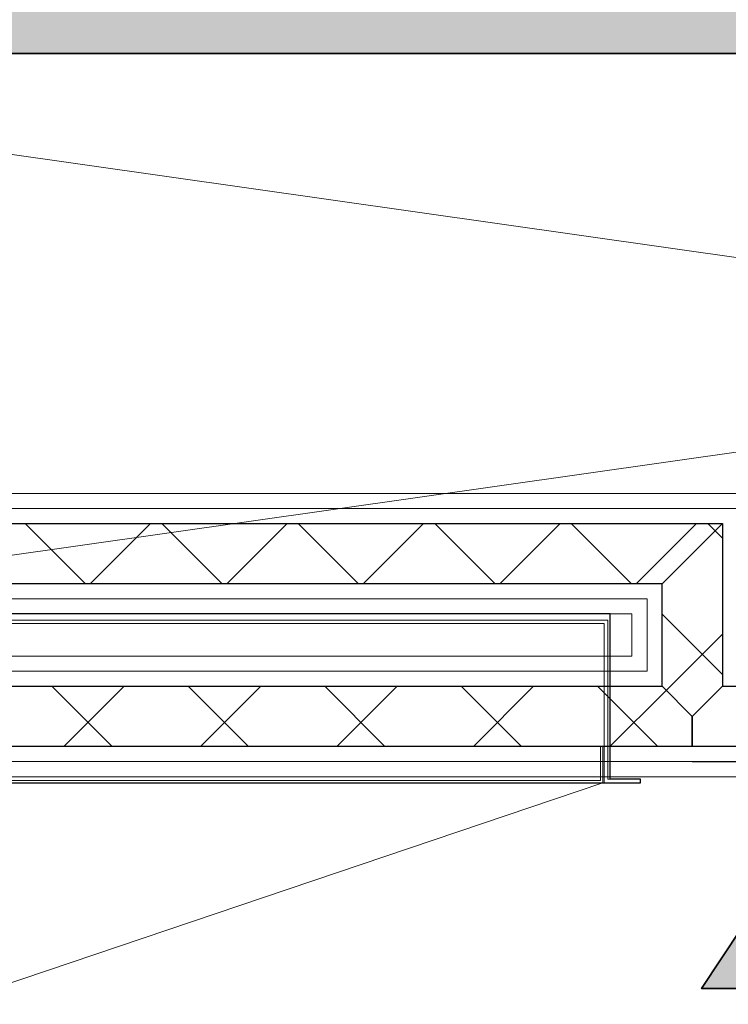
# Model space of a CAD drawing. Header units: millimetres. Extents: x -526411 to -400573, y 47353 to 130199.
# Tile 388 of 543: x -474167 to -473580, y 109118 to 109935. Entities that reach past the tile are written whole.
import ezdxf

# ---------------------------------------------------------------- set-up
doc = ezdxf.new("R2010")
doc.units = ezdxf.units.MM
doc.linetypes.add('IMPORT-AI-Linetype-8 _3_', pattern=[84.433218, 56.288812, -28.144406])
doc.linetypes.add('IMPORT-AI-Linetype-9 _2_', pattern=[84.433218, 56.288812, -28.144406])
for name, color, linetype, lineweight in [('01_ALGEMEEN', 7, 'Continuous', 18), ('20_VERZAMELLAAG_BOVENBOUW', 7, 'Continuous', 18), ('22_BINNENWANDEN', 7, 'Continuous', 18), ('34_BALUSTRADES', 7, 'Continuous', 18), ('65_BRANDWEERSYMBOLEN', 7, 'Continuous', 18), ('HATCH_REACTORS', 7, 'Continuous', 18), ('m-pg-03_AI_dwg', 8, 'Continuous', 18)]:
    doc.layers.add(name, color=color, linetype=linetype, lineweight=lineweight)

# ---------------------------------------------------------------- blocks, each defined once
blk = doc.blocks.new('m-pg-03_AI_dwg_block 1333-640301-3e Verdieping - Percelen telling LI')
at = {"layer": '01_ALGEMEEN', "color": 53, "lineweight": 35}
blk.add_line((-239.667, 1100.056), (-406.912, 1100.056), dxfattribs=at)
blk = doc.blocks.new('m-pg-03_AI_dwg_block 1334-640302-3e Verdieping - Percelen telling LI')
at = {"layer": '01_ALGEMEEN'}
blk.add_hatch(color=10, dxfattribs=at).paths.add_polyline_path([(-239.667, 1100.056), (-239.666, 1110.865), (-406.912, 1110.865), (-406.912, 1100.057), (-346.75, 1100.057)], flags=0)
at = {"layer": '01_ALGEMEEN', "color": 133, "flags": 128}
blk.add_lwpolyline([(-239.666, 1110.863), (-239.666, 1100.056), (-406.912, 1100.056), (-406.912, 1110.865), (-239.666, 1110.865)], dxfattribs=at)
blk = doc.blocks.new('m-pg-03_AI_dwg_block 1335-640303-3e Verdieping - Percelen telling LI')
at = {"layer": '01_ALGEMEEN', "color": 133}
blk.add_line((-239.667, 1100.056), (-406.912, 1100.056), dxfattribs=at)
blk = doc.blocks.new('m-pg-03_AI_dwg_block 2-641149-3e Verdieping - Percelen telling LI')
for name in ['m-pg-03_AI_dwg_block 1333-640301-3e Verdieping - Percelen telling LI', 'm-pg-03_AI_dwg_block 1334-640302-3e Verdieping - Percelen telling LI', 'm-pg-03_AI_dwg_block 1335-640303-3e Verdieping - Percelen telling LI']:
    blk.add_blockref(name, (0, 0))
blk = doc.blocks.new('m-pg-03_AI_dwg_block 3079-642048-3e Verdieping - Percelen telling LI')
at = {"layer": '01_ALGEMEEN', "color": 213, "lineweight": 13}
blk.add_line((-244.17, 1100.056), (-402.409, 1077.542), dxfattribs=at)
blk = doc.blocks.new('m-pg-03_AI_dwg_block 3080-642049-3e Verdieping - Percelen telling LI')
at = {"layer": '01_ALGEMEEN', "color": 213, "lineweight": 13}
blk.add_line((-402.409, 1100.057), (-244.17, 1077.54), dxfattribs=at)
blk = doc.blocks.new('m-pg-03_AI_dwg_block 4632-643601-3e Verdieping - Percelen telling LI')
at = {"layer": '01_ALGEMEEN', "color": 253, "lineweight": 25}
blk.add_line((-390.548, 1072.813), (-390.249, 1072.813), dxfattribs=at)
at = {"layer": '01_ALGEMEEN', "color": 133}
blk.add_line((-390.548, 1072.813), (-390.249, 1072.813), dxfattribs=at)
at = {"layer": '01_ALGEMEEN', "color": 253, "lineweight": 25, "flags": 128}
for points in [[(-353.561, 1073.038), (-353.561, 1079.117), (-393.279, 1079.117), (-393.279, 1073.038), (-393.279, 1072.948), (-394.404, 1072.948), (-394.404, 1072.813), (-390.548, 1072.813)], [(-390.249, 1072.813), (-352.435, 1072.813), (-352.435, 1072.948), (-353.561, 1072.948), (-353.561, 1073.038)]]:
    blk.add_lwpolyline(points, dxfattribs=at)
at = {"layer": '01_ALGEMEEN', "color": 133, "flags": 128}
for points in [[(-353.561, 1073.038), (-353.561, 1079.117), (-393.279, 1079.117), (-393.279, 1073.038), (-393.279, 1072.948), (-394.404, 1072.948), (-394.404, 1072.813), (-390.548, 1072.813)], [(-390.249, 1072.813), (-352.435, 1072.813), (-352.435, 1072.948), (-353.561, 1072.948), (-353.561, 1073.038)]]:
    blk.add_lwpolyline(points, dxfattribs=at)
blk = doc.blocks.new('m-pg-03_AI_dwg_block 4634-643603-3e Verdieping - Percelen telling LI')
at = {"layer": '01_ALGEMEEN', "color": 213, "lineweight": 13, "flags": 128}
blk.add_lwpolyline([(-353.786, 1072.948), (-353.786, 1072.813), (-352.435, 1072.813), (-352.435, 1072.948), (-353.651, 1072.948), (-353.651, 1078.892), (-393.188, 1078.892), (-393.188, 1072.948), (-394.404, 1072.948)], dxfattribs=at)
blk = doc.blocks.new('m-pg-03_AI_dwg_block 4635-643604-3e Verdieping - Percelen telling LI')
at = {"layer": '01_ALGEMEEN', "color": 213, "lineweight": 13, "flags": 128}
blk.add_lwpolyline([(-394.404, 1072.948), (-394.404, 1072.813), (-393.053, 1072.813), (-393.053, 1078.757), (-353.786, 1078.757), (-353.786, 1072.813), (-352.435, 1072.813), (-352.435, 1072.948), (-353.651, 1072.948)], dxfattribs=at)
blk = doc.blocks.new('m-pg-03_AI_dwg_block 4636-643605-3e Verdieping - Percelen telling LI')
at = {"layer": '01_ALGEMEEN', "color": 9, "lineweight": 9}
blk.add_line((-353.921, 1074.164), (-392.918, 1074.164), dxfattribs=at)
blk = doc.blocks.new('m-pg-03_AI_dwg_block 4637-643606-3e Verdieping - Percelen telling LI')
at = {"layer": '01_ALGEMEEN', "color": 213, "linetype": 'IMPORT-AI-Linetype-8 _3_', "lineweight": 13}
for p, q in [((-393.008, 1072.813), (-392.738, 1069.502)), ((-392.157, 1065.123), (-390.942, 1060.256))]:
    blk.add_line(p, q, dxfattribs=at)
at = {"layer": '01_ALGEMEEN', "color": 213, "linetype": 'IMPORT-AI-Linetype-9 _2_', "lineweight": 13}
blk.add_line((-390.942, 1060.256), (-353.831, 1072.813), dxfattribs=at)
at = {"layer": '01_ALGEMEEN', "color": 213, "linetype": 'IMPORT-AI-Linetype-8 _3_', "lineweight": 13, "flags": 128}
blk.add_lwpolyline([(-392.738, 1069.502), (-392.488, 1066.45), (-392.157, 1065.123)], dxfattribs=at)
blk = doc.blocks.new('m-pg-03_AI_dwg_block 7625-646594-3e Verdieping - Percelen telling LI')
at = {"layer": 'HATCH_REACTORS', "color": 253, "lineweight": 25}
blk.add_line((-350.499, 1074.164), (-350.499, 1075.289), dxfattribs=at)
blk = doc.blocks.new('m-pg-03_AI_dwg_block 7626-646595-3e Verdieping - Percelen telling LI')
at = {"layer": 'HATCH_REACTORS', "color": 253, "lineweight": 25}
blk.add_line((-350.499, 1075.289), (-349.373, 1076.415), dxfattribs=at)
blk = doc.blocks.new('m-pg-03_AI_dwg_block 7627-646596-3e Verdieping - Percelen telling LI')
at = {"layer": 'HATCH_REACTORS', "color": 253, "lineweight": 25}
blk.add_line((-349.373, 1076.415), (-243.044, 1076.415), dxfattribs=at)
blk = doc.blocks.new('m-pg-03_AI_dwg_block 7629-646598-3e Verdieping - Percelen telling LI')
at = {"layer": 'HATCH_REACTORS', "color": 253, "lineweight": 25}
blk.add_line((-240.792, 1074.163), (-350.499, 1074.163), dxfattribs=at)
blk = doc.blocks.new('m-pg-03_AI_dwg_block 7631-646600-3e Verdieping - Percelen telling LI')
at = {"layer": 'HATCH_REACTORS', "color": 253, "lineweight": 25}
blk.add_line((-403.411, 1076.415), (-351.625, 1076.415), dxfattribs=at)
blk = doc.blocks.new('m-pg-03_AI_dwg_block 7632-646601-3e Verdieping - Percelen telling LI')
at = {"layer": 'HATCH_REACTORS', "color": 253, "lineweight": 25}
blk.add_line((-351.625, 1076.415), (-350.499, 1075.289), dxfattribs=at)
blk = doc.blocks.new('m-pg-03_AI_dwg_block 7633-646602-3e Verdieping - Percelen telling LI')
at = {"layer": 'HATCH_REACTORS', "color": 253, "lineweight": 25}
blk.add_line((-350.499, 1075.289), (-350.499, 1074.164), dxfattribs=at)
blk = doc.blocks.new('m-pg-03_AI_dwg_block 7634-646603-3e Verdieping - Percelen telling LI')
at = {"layer": 'HATCH_REACTORS', "color": 253, "lineweight": 25}
blk.add_line((-350.499, 1074.164), (-405.662, 1074.164), dxfattribs=at)
blk = doc.blocks.new('m-pg-03_AI_dwg_block 7675-646644-3e Verdieping - Percelen telling LI')
at = {"layer": 'HATCH_REACTORS', "color": 253, "lineweight": 25}
blk.add_line((-349.373, 1076.415), (-350.499, 1075.289), dxfattribs=at)
blk = doc.blocks.new('m-pg-03_AI_dwg_block 7676-646645-3e Verdieping - Percelen telling LI')
at = {"layer": 'HATCH_REACTORS', "color": 253, "lineweight": 25}
blk.add_line((-350.499, 1075.289), (-351.625, 1076.415), dxfattribs=at)
blk = doc.blocks.new('m-pg-03_AI_dwg_block 7677-646646-3e Verdieping - Percelen telling LI')
at = {"layer": 'HATCH_REACTORS', "color": 253, "lineweight": 25}
blk.add_line((-351.625, 1076.415), (-351.625, 1080.243), dxfattribs=at)
blk = doc.blocks.new('m-pg-03_AI_dwg_block 7678-646647-3e Verdieping - Percelen telling LI')
at = {"layer": 'HATCH_REACTORS', "color": 253, "lineweight": 25}
blk.add_line((-351.625, 1080.243), (-349.373, 1082.495), dxfattribs=at)
blk = doc.blocks.new('m-pg-03_AI_dwg_block 7679-646648-3e Verdieping - Percelen telling LI')
at = {"layer": 'HATCH_REACTORS', "color": 253, "lineweight": 25}
blk.add_line((-349.373, 1082.495), (-349.373, 1076.415), dxfattribs=at)
blk = doc.blocks.new('m-pg-03_AI_dwg_block 7680-646649-3e Verdieping - Percelen telling LI')
at = {"layer": 'HATCH_REACTORS', "color": 253, "lineweight": 25}
blk.add_line((-349.373, 1082.495), (-351.625, 1080.243), dxfattribs=at)
blk = doc.blocks.new('m-pg-03_AI_dwg_block 7681-646650-3e Verdieping - Percelen telling LI')
at = {"layer": 'HATCH_REACTORS', "color": 253, "lineweight": 25}
blk.add_line((-351.625, 1080.243), (-403.411, 1080.243), dxfattribs=at)
blk = doc.blocks.new('m-pg-03_AI_dwg_block 7684-646653-3e Verdieping - Percelen telling LI')
at = {"layer": 'HATCH_REACTORS', "color": 253, "lineweight": 25}
blk.add_line((-403.411, 1082.495), (-349.373, 1082.495), dxfattribs=at)
blk = doc.blocks.new('m-pg-03_AI_dwg_block 8013-646981-3e Verdieping - Percelen telling LI')
at = {"layer": '65_BRANDWEERSYMBOLEN', "color": 53, "lineweight": 35, "flags": 128}
blk.add_lwpolyline([(-344.917, 1073.038), (-350.152, 1065.122), (-339.68, 1065.122)], close=True, dxfattribs=at)
blk = doc.blocks.new('m-pg-03_AI_dwg_block 8014-646982-3e Verdieping - Percelen telling LI')
at = {"layer": '65_BRANDWEERSYMBOLEN'}
blk.add_hatch(color=10, dxfattribs=at).paths.add_polyline_path([(-339.68, 1065.122), (-344.917, 1073.038), (-350.152, 1065.122), (-346.75, 1065.122)], flags=0)
at = {"layer": '65_BRANDWEERSYMBOLEN', "color": 133, "flags": 128}
blk.add_lwpolyline([(-344.917, 1073.038), (-350.152, 1065.122), (-339.68, 1065.122)], close=True, dxfattribs=at)
blk = doc.blocks.new('m-pg-03_AI_dwg_block 8012-646983-3e Verdieping - Percelen telling LI')
for name in ['m-pg-03_AI_dwg_block 8013-646981-3e Verdieping - Percelen telling LI', 'm-pg-03_AI_dwg_block 8014-646982-3e Verdieping - Percelen telling LI']:
    blk.add_blockref(name, (0, 0))
blk = doc.blocks.new('m-pg-03_AI_dwg_block 8248-647217-3e Verdieping - Percelen telling LI')
at = {"layer": '22_BINNENWANDEN', "color": 9, "lineweight": 9}
blk.add_line((-350.499, 1073.601), (-240.23, 1073.601), dxfattribs=at)
blk = doc.blocks.new('m-pg-03_AI_dwg_block 8249-647218-3e Verdieping - Percelen telling LI')
at = {"layer": '22_BINNENWANDEN', "color": 9, "lineweight": 9}
blk.add_line((-239.667, 1073.037), (-350.499, 1073.037), dxfattribs=at)
blk = doc.blocks.new('m-pg-03_AI_dwg_block 8251-647220-3e Verdieping - Percelen telling LI')
at = {"layer": '22_BINNENWANDEN', "color": 9, "lineweight": 9}
blk.add_line((-243.044, 1076.415), (-349.373, 1076.415), dxfattribs=at)
blk = doc.blocks.new('m-pg-03_AI_dwg_block 8252-647221-3e Verdieping - Percelen telling LI')
at = {"layer": '22_BINNENWANDEN', "color": 9, "lineweight": 9}
blk.add_line((-350.499, 1074.164), (-240.792, 1074.164), dxfattribs=at)
blk = doc.blocks.new('m-pg-03_AI_dwg_block 8253-647222-3e Verdieping - Percelen telling LI')
at = {"layer": '22_BINNENWANDEN', "color": 9, "lineweight": 9}
blk.add_line((-240.23, 1073.6), (-350.499, 1073.6), dxfattribs=at)
blk = doc.blocks.new('m-pg-03_AI_dwg_block 8254-647223-3e Verdieping - Percelen telling LI')
at = {"layer": '22_BINNENWANDEN', "color": 9, "lineweight": 9}
blk.add_line((-402.285, 1077.541), (-352.751, 1077.541), dxfattribs=at)
blk = doc.blocks.new('m-pg-03_AI_dwg_block 8255-647224-3e Verdieping - Percelen telling LI')
at = {"layer": '22_BINNENWANDEN', "color": 9, "lineweight": 9}
blk.add_line((-352.188, 1076.978), (-402.848, 1076.978), dxfattribs=at)
blk = doc.blocks.new('m-pg-03_AI_dwg_block 8256-647225-3e Verdieping - Percelen telling LI')
at = {"layer": '22_BINNENWANDEN', "color": 9, "lineweight": 9}
blk.add_line((-406.225, 1073.601), (-350.499, 1073.601), dxfattribs=at)
blk = doc.blocks.new('m-pg-03_AI_dwg_block 8257-647226-3e Verdieping - Percelen telling LI')
at = {"layer": '22_BINNENWANDEN', "color": 9, "lineweight": 9}
blk.add_line((-350.499, 1073.038), (-406.788, 1073.038), dxfattribs=at)
blk = doc.blocks.new('m-pg-03_AI_dwg_block 8258-647227-3e Verdieping - Percelen telling LI')
at = {"layer": '22_BINNENWANDEN', "color": 9, "lineweight": 9}
blk.add_line((-402.848, 1076.978), (-352.188, 1076.978), dxfattribs=at)
blk = doc.blocks.new('m-pg-03_AI_dwg_block 8259-647228-3e Verdieping - Percelen telling LI')
at = {"layer": '22_BINNENWANDEN', "color": 9, "lineweight": 9}
blk.add_line((-351.625, 1076.415), (-403.411, 1076.415), dxfattribs=at)
blk = doc.blocks.new('m-pg-03_AI_dwg_block 8260-647229-3e Verdieping - Percelen telling LI')
at = {"layer": '22_BINNENWANDEN', "color": 9, "lineweight": 9}
blk.add_line((-405.662, 1074.164), (-350.499, 1074.164), dxfattribs=at)
blk = doc.blocks.new('m-pg-03_AI_dwg_block 8261-647230-3e Verdieping - Percelen telling LI')
at = {"layer": '22_BINNENWANDEN', "color": 9, "lineweight": 9}
blk.add_line((-350.499, 1073.601), (-406.225, 1073.601), dxfattribs=at)
blk = doc.blocks.new('m-pg-03_AI_dwg_block 8410-647379-3e Verdieping - Percelen telling LI')
at = {"layer": '22_BINNENWANDEN', "color": 9, "lineweight": 9}
blk.add_line((-352.751, 1077.541), (-352.751, 1079.117), dxfattribs=at)
blk = doc.blocks.new('m-pg-03_AI_dwg_block 8411-647380-3e Verdieping - Percelen telling LI')
at = {"layer": '22_BINNENWANDEN', "color": 9, "lineweight": 9}
blk.add_line((-352.188, 1079.68), (-352.188, 1076.978), dxfattribs=at)
blk = doc.blocks.new('m-pg-03_AI_dwg_block 8414-647383-3e Verdieping - Percelen telling LI')
at = {"layer": '22_BINNENWANDEN', "color": 9, "lineweight": 9}
blk.add_line((-352.188, 1076.978), (-352.188, 1079.68), dxfattribs=at)
blk = doc.blocks.new('m-pg-03_AI_dwg_block 8415-647384-3e Verdieping - Percelen telling LI')
at = {"layer": '22_BINNENWANDEN', "color": 9, "lineweight": 9}
blk.add_line((-351.625, 1080.243), (-351.625, 1076.415), dxfattribs=at)
blk = doc.blocks.new('m-pg-03_AI_dwg_block 8416-647385-3e Verdieping - Percelen telling LI')
at = {"layer": '22_BINNENWANDEN', "color": 9, "lineweight": 9}
blk.add_line((-349.373, 1076.415), (-349.373, 1082.495), dxfattribs=at)
blk = doc.blocks.new('m-pg-03_AI_dwg_block 8418-647387-3e Verdieping - Percelen telling LI')
at = {"layer": '22_BINNENWANDEN', "color": 9, "lineweight": 9}
blk.add_line((-352.751, 1079.117), (-402.285, 1079.117), dxfattribs=at)
blk = doc.blocks.new('m-pg-03_AI_dwg_block 8419-647388-3e Verdieping - Percelen telling LI')
at = {"layer": '22_BINNENWANDEN', "color": 9, "lineweight": 9}
blk.add_line((-402.848, 1079.68), (-352.188, 1079.68), dxfattribs=at)
blk = doc.blocks.new('m-pg-03_AI_dwg_block 8420-647389-3e Verdieping - Percelen telling LI')
at = {"layer": '22_BINNENWANDEN', "color": 9, "lineweight": 9}
blk.add_line((-348.81, 1083.057), (-402.848, 1083.057), dxfattribs=at)
blk = doc.blocks.new('m-pg-03_AI_dwg_block 8421-647390-3e Verdieping - Percelen telling LI')
at = {"layer": '22_BINNENWANDEN', "color": 9, "lineweight": 9}
blk.add_line((-402.285, 1083.62), (-348.248, 1083.62), dxfattribs=at)
blk = doc.blocks.new('m-pg-03_AI_dwg_block 8422-647391-3e Verdieping - Percelen telling LI')
at = {"layer": '22_BINNENWANDEN', "color": 9, "lineweight": 9}
blk.add_line((-352.188, 1079.68), (-402.848, 1079.68), dxfattribs=at)
blk = doc.blocks.new('m-pg-03_AI_dwg_block 8423-647392-3e Verdieping - Percelen telling LI')
at = {"layer": '22_BINNENWANDEN', "color": 9, "lineweight": 9}
blk.add_line((-403.411, 1080.243), (-351.625, 1080.243), dxfattribs=at)
blk = doc.blocks.new('m-pg-03_AI_dwg_block 8424-647393-3e Verdieping - Percelen telling LI')
at = {"layer": '22_BINNENWANDEN', "color": 9, "lineweight": 9}
blk.add_line((-349.373, 1082.495), (-403.411, 1082.495), dxfattribs=at)
blk = doc.blocks.new('m-pg-03_AI_dwg_block 8425-647394-3e Verdieping - Percelen telling LI')
at = {"layer": '22_BINNENWANDEN', "color": 9, "lineweight": 9}
blk.add_line((-402.848, 1083.057), (-348.81, 1083.057), dxfattribs=at)
blk = doc.blocks.new('m-pg-03_AI_dwg_block 8485-647454-3e Verdieping - Percelen telling LI')
at = {"layer": '20_VERZAMELLAAG_BOVENBOUW', "color": 9, "lineweight": 9}
blk.add_line((-349.373, 1076.415), (-243.044, 1076.415), dxfattribs=at)
blk = doc.blocks.new('m-pg-03_AI_dwg_block 8486-647455-3e Verdieping - Percelen telling LI')
at = {"layer": '20_VERZAMELLAAG_BOVENBOUW', "color": 9, "lineweight": 9}
blk.add_line((-240.792, 1074.163), (-350.499, 1074.163), dxfattribs=at)
blk = doc.blocks.new('m-pg-03_AI_dwg_block 8493-647462-3e Verdieping - Percelen telling LI')
at = {"layer": '20_VERZAMELLAAG_BOVENBOUW', "color": 253, "lineweight": 25}
blk.add_line((-373.954, 1074.164), (-371.703, 1076.415), dxfattribs=at)
blk = doc.blocks.new('m-pg-03_AI_dwg_block 8494-647463-3e Verdieping - Percelen telling LI')
at = {"layer": '20_VERZAMELLAAG_BOVENBOUW', "color": 253, "lineweight": 25}
blk.add_line((-368.86, 1074.164), (-366.608, 1076.415), dxfattribs=at)
blk = doc.blocks.new('m-pg-03_AI_dwg_block 8495-647464-3e Verdieping - Percelen telling LI')
at = {"layer": '20_VERZAMELLAAG_BOVENBOUW', "color": 253, "lineweight": 25}
blk.add_line((-363.765, 1074.164), (-361.513, 1076.415), dxfattribs=at)
blk = doc.blocks.new('m-pg-03_AI_dwg_block 8496-647465-3e Verdieping - Percelen telling LI')
at = {"layer": '20_VERZAMELLAAG_BOVENBOUW', "color": 253, "lineweight": 25}
blk.add_line((-358.67, 1074.164), (-356.419, 1076.415), dxfattribs=at)
blk = doc.blocks.new('m-pg-03_AI_dwg_block 8497-647466-3e Verdieping - Percelen telling LI')
at = {"layer": '20_VERZAMELLAAG_BOVENBOUW', "color": 253, "lineweight": 25}
blk.add_line((-353.576, 1074.164), (-351.475, 1076.265), dxfattribs=at)
blk = doc.blocks.new('m-pg-03_AI_dwg_block 8504-647473-3e Verdieping - Percelen telling LI')
at = {"layer": '20_VERZAMELLAAG_BOVENBOUW', "color": 253, "lineweight": 25}
blk.add_line((-372.157, 1074.164), (-374.409, 1076.415), dxfattribs=at)
blk = doc.blocks.new('m-pg-03_AI_dwg_block 8505-647474-3e Verdieping - Percelen telling LI')
at = {"layer": '20_VERZAMELLAAG_BOVENBOUW', "color": 253, "lineweight": 25}
blk.add_line((-367.062, 1074.164), (-369.314, 1076.415), dxfattribs=at)
blk = doc.blocks.new('m-pg-03_AI_dwg_block 8506-647475-3e Verdieping - Percelen telling LI')
at = {"layer": '20_VERZAMELLAAG_BOVENBOUW', "color": 253, "lineweight": 25}
blk.add_line((-361.968, 1074.164), (-364.219, 1076.415), dxfattribs=at)
blk = doc.blocks.new('m-pg-03_AI_dwg_block 8507-647476-3e Verdieping - Percelen telling LI')
at = {"layer": '20_VERZAMELLAAG_BOVENBOUW', "color": 253, "lineweight": 25}
blk.add_line((-356.873, 1074.164), (-359.125, 1076.415), dxfattribs=at)
blk = doc.blocks.new('m-pg-03_AI_dwg_block 8508-647477-3e Verdieping - Percelen telling LI')
at = {"layer": '20_VERZAMELLAAG_BOVENBOUW', "color": 253, "lineweight": 25}
blk.add_line((-351.778, 1074.164), (-354.03, 1076.415), dxfattribs=at)
blk = doc.blocks.new('m-pg-03_AI_dwg_block 8509-647478-3e Verdieping - Percelen telling LI')
at = {"layer": '20_VERZAMELLAAG_BOVENBOUW', "color": 9, "lineweight": 9}
blk.add_line((-403.411, 1076.415), (-351.625, 1076.415), dxfattribs=at)
blk = doc.blocks.new('m-pg-03_AI_dwg_block 8510-647479-3e Verdieping - Percelen telling LI')
at = {"layer": '20_VERZAMELLAAG_BOVENBOUW', "color": 9, "lineweight": 9}
blk.add_line((-350.499, 1074.164), (-405.662, 1074.164), dxfattribs=at)
blk = doc.blocks.new('m-pg-03_AI_dwg_block 8653-647622-3e Verdieping - Percelen telling LI')
at = {"layer": '20_VERZAMELLAAG_BOVENBOUW', "color": 253, "lineweight": 25}
blk.add_line((-351.474, 1076.265), (-349.373, 1078.366), dxfattribs=at)
blk = doc.blocks.new('m-pg-03_AI_dwg_block 8654-647623-3e Verdieping - Percelen telling LI')
at = {"layer": '20_VERZAMELLAAG_BOVENBOUW', "color": 253, "lineweight": 25}
blk.add_line((-349.373, 1076.853), (-351.625, 1079.105), dxfattribs=at)
blk = doc.blocks.new('m-pg-03_AI_dwg_block 8655-647624-3e Verdieping - Percelen telling LI')
at = {"layer": '20_VERZAMELLAAG_BOVENBOUW', "color": 253, "lineweight": 25}
blk.add_line((-349.373, 1081.948), (-349.647, 1082.221), dxfattribs=at)
blk = doc.blocks.new('m-pg-03_AI_dwg_block 8656-647625-3e Verdieping - Percelen telling LI')
at = {"layer": '20_VERZAMELLAAG_BOVENBOUW', "color": 9, "lineweight": 9}
blk.add_line((-351.625, 1076.415), (-351.625, 1080.243), dxfattribs=at)
blk = doc.blocks.new('m-pg-03_AI_dwg_block 8657-647626-3e Verdieping - Percelen telling LI')
at = {"layer": '20_VERZAMELLAAG_BOVENBOUW', "color": 9, "lineweight": 9}
blk.add_line((-349.373, 1082.495), (-349.373, 1076.415), dxfattribs=at)
blk = doc.blocks.new('m-pg-03_AI_dwg_block 8664-647633-3e Verdieping - Percelen telling LI')
at = {"layer": '20_VERZAMELLAAG_BOVENBOUW', "color": 253, "lineweight": 25}
blk.add_line((-372.969, 1080.243), (-370.718, 1082.495), dxfattribs=at)
blk = doc.blocks.new('m-pg-03_AI_dwg_block 8665-647634-3e Verdieping - Percelen telling LI')
at = {"layer": '20_VERZAMELLAAG_BOVENBOUW', "color": 253, "lineweight": 25}
blk.add_line((-367.875, 1080.243), (-365.623, 1082.495), dxfattribs=at)
blk = doc.blocks.new('m-pg-03_AI_dwg_block 8666-647635-3e Verdieping - Percelen telling LI')
at = {"layer": '20_VERZAMELLAAG_BOVENBOUW', "color": 253, "lineweight": 25}
blk.add_line((-362.78, 1080.243), (-360.528, 1082.495), dxfattribs=at)
blk = doc.blocks.new('m-pg-03_AI_dwg_block 8667-647636-3e Verdieping - Percelen telling LI')
at = {"layer": '20_VERZAMELLAAG_BOVENBOUW', "color": 253, "lineweight": 25}
blk.add_line((-357.685, 1080.243), (-355.434, 1082.495), dxfattribs=at)
blk = doc.blocks.new('m-pg-03_AI_dwg_block 8668-647637-3e Verdieping - Percelen telling LI')
at = {"layer": '20_VERZAMELLAAG_BOVENBOUW', "color": 253, "lineweight": 25}
blk.add_line((-352.591, 1080.243), (-350.339, 1082.495), dxfattribs=at)
blk = doc.blocks.new('m-pg-03_AI_dwg_block 8674-647643-3e Verdieping - Percelen telling LI')
at = {"layer": '20_VERZAMELLAAG_BOVENBOUW', "color": 253, "lineweight": 25}
blk.add_line((-373.142, 1080.243), (-375.394, 1082.495), dxfattribs=at)
blk = doc.blocks.new('m-pg-03_AI_dwg_block 8675-647644-3e Verdieping - Percelen telling LI')
at = {"layer": '20_VERZAMELLAAG_BOVENBOUW', "color": 253, "lineweight": 25}
blk.add_line((-368.047, 1080.243), (-370.299, 1082.495), dxfattribs=at)
blk = doc.blocks.new('m-pg-03_AI_dwg_block 8676-647645-3e Verdieping - Percelen telling LI')
at = {"layer": '20_VERZAMELLAAG_BOVENBOUW', "color": 253, "lineweight": 25}
blk.add_line((-362.953, 1080.243), (-365.204, 1082.495), dxfattribs=at)
blk = doc.blocks.new('m-pg-03_AI_dwg_block 8677-647646-3e Verdieping - Percelen telling LI')
at = {"layer": '20_VERZAMELLAAG_BOVENBOUW', "color": 253, "lineweight": 25}
blk.add_line((-357.858, 1080.243), (-360.11, 1082.495), dxfattribs=at)
blk = doc.blocks.new('m-pg-03_AI_dwg_block 8678-647647-3e Verdieping - Percelen telling LI')
at = {"layer": '20_VERZAMELLAAG_BOVENBOUW', "color": 253, "lineweight": 25}
blk.add_line((-352.763, 1080.243), (-355.015, 1082.495), dxfattribs=at)
blk = doc.blocks.new('m-pg-03_AI_dwg_block 8679-647648-3e Verdieping - Percelen telling LI')
at = {"layer": '20_VERZAMELLAAG_BOVENBOUW', "color": 253, "lineweight": 25}
blk.add_line((-349.647, 1082.221), (-349.92, 1082.495), dxfattribs=at)
blk = doc.blocks.new('m-pg-03_AI_dwg_block 8680-647649-3e Verdieping - Percelen telling LI')
at = {"layer": '20_VERZAMELLAAG_BOVENBOUW', "color": 9, "lineweight": 9}
blk.add_line((-351.625, 1080.243), (-403.411, 1080.243), dxfattribs=at)
blk = doc.blocks.new('m-pg-03_AI_dwg_block 8681-647650-3e Verdieping - Percelen telling LI')
at = {"layer": '20_VERZAMELLAAG_BOVENBOUW', "color": 9, "lineweight": 9}
blk.add_line((-403.411, 1082.495), (-349.373, 1082.495), dxfattribs=at)
blk = doc.blocks.new('m-pg-03_AI_dwg_block 8799-647768-3e Verdieping - Percelen telling LI')
at = {"layer": '34_BALUSTRADES', "color": 213, "lineweight": 13, "flags": 128}
blk.add_lwpolyline([(-353.832, 1072.948), (-353.832, 1072.813), (-393.008, 1072.813), (-393.008, 1074.164)], dxfattribs=at)
blk = doc.blocks.new('m-pg-03_AI_dwg_block 8800-647769-3e Verdieping - Percelen telling LI')
at = {"layer": '34_BALUSTRADES', "color": 213, "lineweight": 13, "flags": 128}
blk.add_lwpolyline([(-393.008, 1074.164), (-392.918, 1074.164), (-392.918, 1072.903), (-353.922, 1072.903), (-353.922, 1074.164), (-353.831, 1074.164), (-353.831, 1072.813)], dxfattribs=at)
blk = doc.blocks.new('m-pg-03_AI_dwg-638970-3e Verdieping - Percelen telling LI')
for name in ['m-pg-03_AI_dwg_block 2-641149-3e Verdieping - Percelen telling LI', 'm-pg-03_AI_dwg_block 3080-642049-3e Verdieping - Percelen telling LI', 'm-pg-03_AI_dwg_block 3079-642048-3e Verdieping - Percelen telling LI', 'm-pg-03_AI_dwg_block 8421-647390-3e Verdieping - Percelen telling LI', 'm-pg-03_AI_dwg_block 8420-647389-3e Verdieping - Percelen telling LI', 'm-pg-03_AI_dwg_block 8425-647394-3e Verdieping - Percelen telling LI', 'm-pg-03_AI_dwg_block 7684-646653-3e Verdieping - Percelen telling LI', 'm-pg-03_AI_dwg_block 8424-647393-3e Verdieping - Percelen telling LI', 'm-pg-03_AI_dwg_block 8681-647650-3e Verdieping - Percelen telling LI', 'm-pg-03_AI_dwg_block 8674-647643-3e Verdieping - Percelen telling LI', 'm-pg-03_AI_dwg_block 8664-647633-3e Verdieping - Percelen telling LI', 'm-pg-03_AI_dwg_block 8675-647644-3e Verdieping - Percelen telling LI', 'm-pg-03_AI_dwg_block 8665-647634-3e Verdieping - Percelen telling LI', 'm-pg-03_AI_dwg_block 8676-647645-3e Verdieping - Percelen telling LI', 'm-pg-03_AI_dwg_block 8666-647635-3e Verdieping - Percelen telling LI', 'm-pg-03_AI_dwg_block 8677-647646-3e Verdieping - Percelen telling LI', 'm-pg-03_AI_dwg_block 8667-647636-3e Verdieping - Percelen telling LI', 'm-pg-03_AI_dwg_block 8678-647647-3e Verdieping - Percelen telling LI', 'm-pg-03_AI_dwg_block 8668-647637-3e Verdieping - Percelen telling LI', 'm-pg-03_AI_dwg_block 7678-646647-3e Verdieping - Percelen telling LI', 'm-pg-03_AI_dwg_block 7680-646649-3e Verdieping - Percelen telling LI', 'm-pg-03_AI_dwg_block 8679-647648-3e Verdieping - Percelen telling LI', 'm-pg-03_AI_dwg_block 7679-646648-3e Verdieping - Percelen telling LI', 'm-pg-03_AI_dwg_block 8416-647385-3e Verdieping - Percelen telling LI', 'm-pg-03_AI_dwg_block 8657-647626-3e Verdieping - Percelen telling LI', 'm-pg-03_AI_dwg_block 8655-647624-3e Verdieping - Percelen telling LI', 'm-pg-03_AI_dwg_block 7681-646650-3e Verdieping - Percelen telling LI', 'm-pg-03_AI_dwg_block 8423-647392-3e Verdieping - Percelen telling LI', 'm-pg-03_AI_dwg_block 8680-647649-3e Verdieping - Percelen telling LI', 'm-pg-03_AI_dwg_block 7677-646646-3e Verdieping - Percelen telling LI', 'm-pg-03_AI_dwg_block 8415-647384-3e Verdieping - Percelen telling LI', 'm-pg-03_AI_dwg_block 8656-647625-3e Verdieping - Percelen telling LI', 'm-pg-03_AI_dwg_block 8419-647388-3e Verdieping - Percelen telling LI', 'm-pg-03_AI_dwg_block 8422-647391-3e Verdieping - Percelen telling LI', 'm-pg-03_AI_dwg_block 8411-647380-3e Verdieping - Percelen telling LI', 'm-pg-03_AI_dwg_block 8414-647383-3e Verdieping - Percelen telling LI', 'm-pg-03_AI_dwg_block 8418-647387-3e Verdieping - Percelen telling LI', 'm-pg-03_AI_dwg_block 4632-643601-3e Verdieping - Percelen telling LI', 'm-pg-03_AI_dwg_block 8410-647379-3e Verdieping - Percelen telling LI', 'm-pg-03_AI_dwg_block 8654-647623-3e Verdieping - Percelen telling LI', 'm-pg-03_AI_dwg_block 4634-643603-3e Verdieping - Percelen telling LI', 'm-pg-03_AI_dwg_block 4635-643604-3e Verdieping - Percelen telling LI', 'm-pg-03_AI_dwg_block 8653-647622-3e Verdieping - Percelen telling LI', 'm-pg-03_AI_dwg_block 8254-647223-3e Verdieping - Percelen telling LI', 'm-pg-03_AI_dwg_block 8255-647224-3e Verdieping - Percelen telling LI', 'm-pg-03_AI_dwg_block 8258-647227-3e Verdieping - Percelen telling LI', 'm-pg-03_AI_dwg_block 7631-646600-3e Verdieping - Percelen telling LI', 'm-pg-03_AI_dwg_block 8259-647228-3e Verdieping - Percelen telling LI', 'm-pg-03_AI_dwg_block 8509-647478-3e Verdieping - Percelen telling LI', 'm-pg-03_AI_dwg_block 8504-647473-3e Verdieping - Percelen telling LI', 'm-pg-03_AI_dwg_block 8493-647462-3e Verdieping - Percelen telling LI', 'm-pg-03_AI_dwg_block 8505-647474-3e Verdieping - Percelen telling LI', 'm-pg-03_AI_dwg_block 8494-647463-3e Verdieping - Percelen telling LI', 'm-pg-03_AI_dwg_block 8506-647475-3e Verdieping - Percelen telling LI', 'm-pg-03_AI_dwg_block 8495-647464-3e Verdieping - Percelen telling LI', 'm-pg-03_AI_dwg_block 8507-647476-3e Verdieping - Percelen telling LI', 'm-pg-03_AI_dwg_block 8496-647465-3e Verdieping - Percelen telling LI', 'm-pg-03_AI_dwg_block 8508-647477-3e Verdieping - Percelen telling LI', 'm-pg-03_AI_dwg_block 8497-647466-3e Verdieping - Percelen telling LI', 'm-pg-03_AI_dwg_block 7632-646601-3e Verdieping - Percelen telling LI', 'm-pg-03_AI_dwg_block 7676-646645-3e Verdieping - Percelen telling LI', 'm-pg-03_AI_dwg_block 7626-646595-3e Verdieping - Percelen telling LI', 'm-pg-03_AI_dwg_block 7675-646644-3e Verdieping - Percelen telling LI', 'm-pg-03_AI_dwg_block 7627-646596-3e Verdieping - Percelen telling LI', 'm-pg-03_AI_dwg_block 8251-647220-3e Verdieping - Percelen telling LI', 'm-pg-03_AI_dwg_block 8485-647454-3e Verdieping - Percelen telling LI', 'm-pg-03_AI_dwg_block 7625-646594-3e Verdieping - Percelen telling LI', 'm-pg-03_AI_dwg_block 7633-646602-3e Verdieping - Percelen telling LI', 'm-pg-03_AI_dwg_block 7634-646603-3e Verdieping - Percelen telling LI', 'm-pg-03_AI_dwg_block 8260-647229-3e Verdieping - Percelen telling LI', 'm-pg-03_AI_dwg_block 8510-647479-3e Verdieping - Percelen telling LI', 'm-pg-03_AI_dwg_block 8799-647768-3e Verdieping - Percelen telling LI', 'm-pg-03_AI_dwg_block 8800-647769-3e Verdieping - Percelen telling LI', 'm-pg-03_AI_dwg_block 4636-643605-3e Verdieping - Percelen telling LI', 'm-pg-03_AI_dwg_block 8252-647221-3e Verdieping - Percelen telling LI', 'm-pg-03_AI_dwg_block 7629-646598-3e Verdieping - Percelen telling LI', 'm-pg-03_AI_dwg_block 8486-647455-3e Verdieping - Percelen telling LI', 'm-pg-03_AI_dwg_block 8256-647225-3e Verdieping - Percelen telling LI', 'm-pg-03_AI_dwg_block 8261-647230-3e Verdieping - Percelen telling LI', 'm-pg-03_AI_dwg_block 8248-647217-3e Verdieping - Percelen telling LI', 'm-pg-03_AI_dwg_block 8253-647222-3e Verdieping - Percelen telling LI', 'm-pg-03_AI_dwg_block 8257-647226-3e Verdieping - Percelen telling LI', 'm-pg-03_AI_dwg_block 4637-643606-3e Verdieping - Percelen telling LI', 'm-pg-03_AI_dwg_block 8249-647218-3e Verdieping - Percelen telling LI', 'm-pg-03_AI_dwg_block 8012-646983-3e Verdieping - Percelen telling LI']:
    blk.add_blockref(name, (0, 0))

msp = doc.modelspace()

# ---------------------------------------------------------------- block references
at = {"layer": 'm-pg-03_AI_dwg', "color": 133, "xscale": 22.2068924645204, "yscale": 22.2068924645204, "zscale": 22.2068924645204}
msp.add_blockref('m-pg-03_AI_dwg-638970-3e Verdieping - Percelen telling LI', (-465826.52, 85478.03), dxfattribs=at)

doc.saveas('drawing.dxf')
